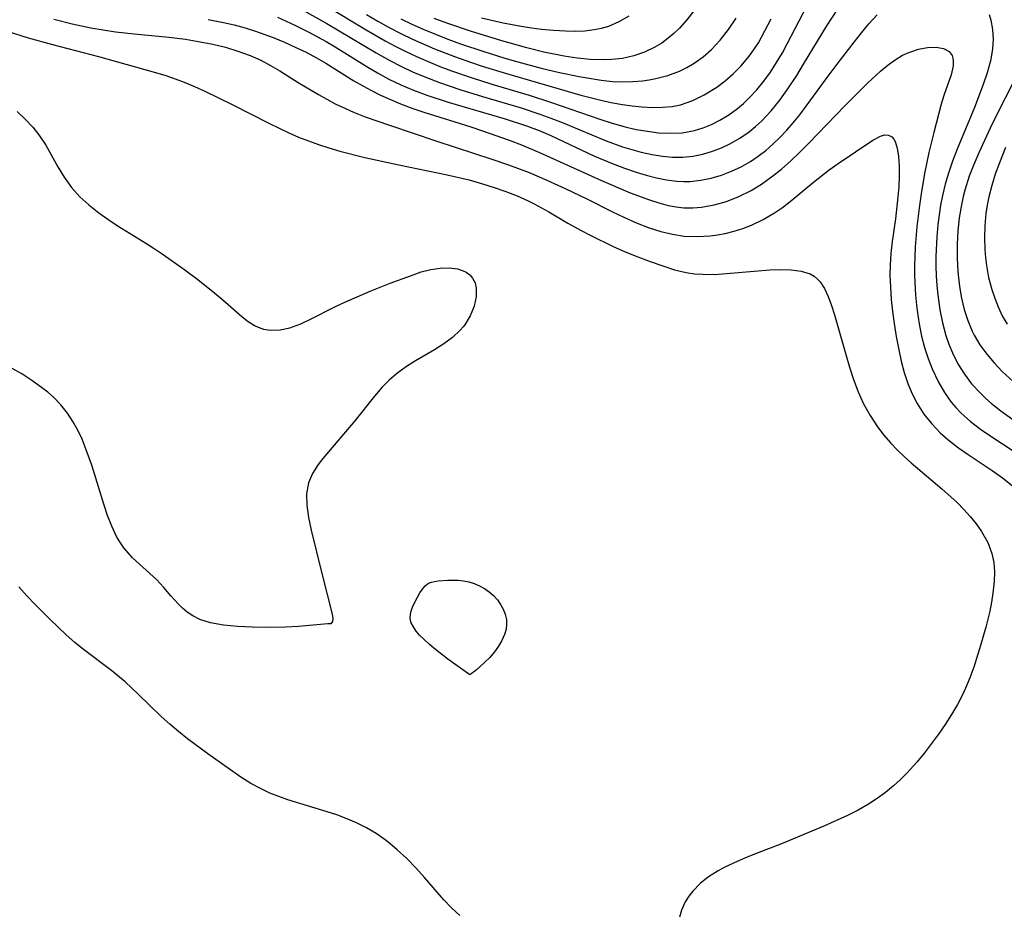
# Model space of a CAD drawing. Header units: inches. Extents: x 1073367 to 1082519, y 1569854 to 1574957.
# Tile 509 of 565: x 1080535 to 1080674, y 1573482 to 1573608. Entities that reach past the tile are written whole.
import ezdxf

# ---------------------------------------------------------------- set-up
doc = ezdxf.new("R2010")
doc.units = ezdxf.units.IN
doc.header["$MEASUREMENT"] = 0
doc.layers.add('CGG_CurvaNivelLidar_v1', color=7, linetype='Continuous', lineweight=30, true_color=0x008008)

msp = doc.modelspace()

# ---------------------------------------------------------------- linework, layer by layer
at = {"layer": 'CGG_CurvaNivelLidar_v1'}
for points in [[(1080578.3319, 1573610.1477, 74.5), (1080583.8856, 1573606.803, 74.5), (1080586.5897, 1573605.2568, 74.5), (1080587.962, 1573604.5218, 74.5), (1080589.396, 1573603.8002, 74.5), (1080591.0005, 1573603.0486, 74.5), (1080592.6251, 1573602.3386, 74.5), (1080594.2678, 1573601.6681, 74.5), (1080595.9279, 1573601.0377, 74.5), (1080598.5691, 1573600.1269, 74.5), (1080601.6003, 1573599.1758, 74.5), (1080606.8809, 1573597.5903, 74.5), (1080610.0415, 1573596.5898, 74.5), (1080616.8443, 1573594.1992, 74.5), (1080618.5875, 1573593.6385, 74.5), (1080620.4181, 1573593.1348, 74.5), (1080621.9848, 1573592.7802, 74.5), (1080623.5499, 1573592.5017, 74.5), (1080625.1072, 1573592.3113, 74.5), (1080626.65, 1573592.2273, 74.5), (1080628.4536, 1573592.306, 74.5), (1080630.2096, 1573592.6309, 74.5), (1080631.4251, 1573593.0047, 74.5), (1080632.6104, 1573593.4839, 74.5), (1080633.7607, 1573594.0602, 74.5), (1080635.0381, 1573594.8387, 74.5), (1080636.2569, 1573595.728, 74.5), (1080637.1033, 1573596.4404, 74.5), (1080637.9123, 1573597.2053, 74.5), (1080638.9707, 1573598.3496, 74.5), (1080639.9611, 1573599.574, 74.5), (1080640.891, 1573600.8638, 74.5), (1080641.7651, 1573602.2076, 74.5), (1080642.5898, 1573603.5956, 74.5), (1080643.2806, 1573604.8475, 74.5), (1080646.0648, 1573610.2734, 74.5)], [(1080571.3612, 1573608.5837, 73.5), (1080573.8091, 1573607.4637, 73.5), (1080575.914, 1573606.4267, 73.5), (1080578.2448, 1573605.1705, 73.5), (1080579.5008, 1573604.4375, 73.5), (1080584.1066, 1573601.5598, 73.5), (1080585.4768, 1573600.7442, 73.5), (1080587.1014, 1573599.873, 73.5), (1080588.7684, 1573599.079, 73.5), (1080590.5776, 1573598.3161, 73.5), (1080592.4211, 1573597.6256, 73.5), (1080595.4476, 1573596.6322, 73.5), (1080603.4677, 1573594.263, 73.5), (1080606.6336, 1573593.2311, 73.5), (1080608.3082, 1573592.6002, 73.5), (1080609.9535, 1573591.9008, 73.5), (1080616.1052, 1573589.0206, 73.5), (1080618.6984, 1573587.917, 73.5), (1080620.3178, 1573587.3033, 73.5), (1080621.9443, 1573586.7463, 73.5), (1080623.3789, 1573586.3066, 73.5), (1080624.8139, 1573585.9302, 73.5), (1080626.2489, 1573585.6383, 73.5), (1080627.6832, 1573585.457, 73.5), (1080628.6195, 1573585.4132, 73.5), (1080629.5714, 1573585.4372, 73.5), (1080631.0596, 1573585.6014, 73.5), (1080632.5348, 1573585.9012, 73.5), (1080633.9895, 1573586.3231, 73.5), (1080635.4147, 1573586.8612, 73.5), (1080636.7641, 1573587.496, 73.5), (1080638.0675, 1573588.2392, 73.5), (1080639.1735, 1573588.9847, 73.5), (1080640.2378, 1573589.8054, 73.5), (1080641.2607, 1573590.6929, 73.5), (1080642.2458, 1573591.6443, 73.5), (1080643.1931, 1573592.6475, 73.5), (1080644.1061, 1573593.6947, 73.5), (1080645.0449, 1573594.8513, 73.5), (1080645.956, 1573596.0403, 73.5), (1080648.8916, 1573600.0741, 73.5), (1080650.3218, 1573601.9865, 73.5), (1080652.6942, 1573605.0775, 73.5), (1080653.7323, 1573606.3809, 73.5), (1080654.7849, 1573607.649, 73.5), (1080655.9427, 1573608.9566, 73.5)], [(1080574.7101, 1573609.73, 74), (1080578.3347, 1573607.7337, 74), (1080585.2769, 1573603.5816, 74), (1080587.2313, 1573602.4736, 74), (1080588.7715, 1573601.6845, 74), (1080590.441, 1573600.9122, 74), (1080592.139, 1573600.1952, 74), (1080594.2512, 1573599.38, 74), (1080597.1074, 1573598.3977, 74), (1080600.2762, 1573597.4145, 74), (1080605.7336, 1573595.7941, 74), (1080608.3746, 1573594.9369, 74), (1080609.952, 1573594.3714, 74), (1080611.6867, 1573593.6939, 74), (1080617.7463, 1573591.1608, 74), (1080620.0537, 1573590.3371, 74), (1080621.3679, 1573589.9346, 74), (1080622.686, 1573589.5823, 74), (1080624.2058, 1573589.2461, 74), (1080625.6602, 1573589.0033, 74), (1080627.1076, 1573588.8608, 74), (1080628.5448, 1573588.8484, 74), (1080629.9623, 1573588.9909, 74), (1080631.3612, 1573589.2753, 74), (1080632.7359, 1573589.6852, 74), (1080633.9784, 1573590.1661, 74), (1080635.19, 1573590.7361, 74), (1080636.5761, 1573591.5195, 74), (1080637.8962, 1573592.424, 74), (1080638.8059, 1573593.1624, 74), (1080639.6732, 1573593.9677, 74), (1080640.9831, 1573595.3785, 74), (1080642.2069, 1573596.8989, 74), (1080643.3628, 1573598.5003, 74), (1080644.6016, 1573600.3754, 74), (1080645.5862, 1573601.9575, 74), (1080648.8659, 1573607.3974, 74), (1080650.4725, 1573609.8078, 74)], [(1080583.9344, 1573608.9974, 75), (1080585.5212, 1573608.052, 75), (1080587.1286, 1573607.1437, 75), (1080588.7629, 1573606.2864, 75), (1080590.4191, 1573605.4945, 75), (1080593.5311, 1573604.1557, 75), (1080596.3486, 1573603.0638, 75), (1080598.5803, 1573602.2735, 75), (1080600.2686, 1573601.7173, 75), (1080603.6833, 1573600.6593, 75), (1080614.1648, 1573597.623, 75), (1080617.186, 1573596.8345, 75), (1080618.6971, 1573596.5115, 75), (1080620.0426, 1573596.282, 75), (1080621.3848, 1573596.1015, 75), (1080622.8274, 1573595.9568, 75), (1080624.2561, 1573595.8793, 75), (1080625.6657, 1573595.8925, 75), (1080627.0499, 1573596.0249, 75), (1080628.2333, 1573596.2626, 75), (1080629.9349, 1573596.8365, 75), (1080631.5669, 1573597.6302, 75), (1080633.3282, 1573598.7399, 75), (1080634.516, 1573599.6421, 75), (1080635.6475, 1573600.6297, 75), (1080636.7143, 1573601.6984, 75), (1080637.7046, 1573602.849, 75), (1080638.1749, 1573603.4676, 75), (1080639.1969, 1573605.0096, 75), (1080640.13, 1573606.666, 75), (1080640.9906, 1573608.385, 75)], [(1080588.784, 1573608.3502, 75.5), (1080590.3481, 1573607.6066, 75.5), (1080591.9366, 1573606.9094, 75.5), (1080595.4233, 1573605.5147, 75.5), (1080597.1909, 1573604.8659, 75.5), (1080600.4884, 1573603.7503, 75.5), (1080603.4559, 1573602.8291, 75.5), (1080605.2669, 1573602.3036, 75.5), (1080608.579, 1573601.4146, 75.5), (1080611.1672, 1573600.7942, 75.5), (1080613.9435, 1573600.2246, 75.5), (1080615.3288, 1573599.9794, 75.5), (1080617.0132, 1573599.725, 75.5), (1080618.6922, 1573599.5517, 75.5), (1080620.0943, 1573599.4952, 75.5), (1080621.4884, 1573599.524, 75.5), (1080622.8685, 1573599.6404, 75.5), (1080623.8162, 1573599.7749, 75.5), (1080624.7526, 1573599.9504, 75.5), (1080626.4479, 1573600.3806, 75.5), (1080628.0766, 1573600.9753, 75.5), (1080629.1324, 1573601.4916, 75.5), (1080630.1445, 1573602.0953, 75.5), (1080631.3982, 1573603.0031, 75.5), (1080632.5698, 1573604.0343, 75.5), (1080633.8304, 1573605.3813, 75.5), (1080634.9899, 1573606.849, 75.5), (1080636.0875, 1573608.4463, 75.5)], [(1080630.0875, 1573609.4903, 76), (1080629.1051, 1573608.2427, 76), (1080628.0602, 1573607.0762, 76), (1080627.286, 1573606.3208, 76), (1080626.4714, 1573605.6242, 76), (1080625.5658, 1573604.9623, 76), (1080624.614, 1573604.3799, 76), (1080623.1565, 1573603.6816, 76), (1080621.6267, 1573603.1533, 76), (1080620.0407, 1573602.7964, 76), (1080618.5289, 1573602.6244, 76), (1080617.306, 1573602.5883, 76), (1080615.4936, 1573602.6556, 76), (1080613.661, 1573602.8336, 76), (1080611.8174, 1573603.1004, 76), (1080608.9408, 1573603.6653, 76), (1080606.5328, 1573604.2606, 76), (1080602.9971, 1573605.266, 76), (1080598.5949, 1573606.6095, 76), (1080595.4081, 1573607.6928, 76), (1080593.5009, 1573608.4029, 76)], [(1080600.1681, 1573608.5137, 76.5), (1080603.2262, 1573607.8129, 76.5), (1080605.7561, 1573607.3214, 76.5), (1080607.184, 1573607.0925, 76.5), (1080608.6091, 1573606.9085, 76.5), (1080610.3053, 1573606.7568, 76.5), (1080611.9851, 1573606.6723, 76.5), (1080613.3634, 1573606.6526, 76.5), (1080614.7193, 1573606.7008, 76.5), (1080616.0478, 1573606.8466, 76.5), (1080617.081, 1573607.053, 76.5), (1080618.0871, 1573607.3484, 76.5), (1080619.5722, 1573607.9814, 76.5), (1080620.9809, 1573608.803, 76.5)], [(1080671.7637, 1573608.9733, 73.5), (1080672.0026, 1573608.1712, 73.5), (1080672.241, 1573606.8624, 73.5), (1080672.3193, 1573605.5006, 73.5), (1080672.2357, 1573604.1075, 73.5), (1080671.9303, 1573602.4348, 73.5), (1080671.4604, 1573600.7448, 73.5), (1080670.9175, 1573599.1228, 73.5), (1080669.6597, 1573595.8505, 73.5), (1080667.2233, 1573589.9963, 73.5), (1080666.5787, 1573588.3162, 73.5), (1080665.9997, 1573586.6196, 73.5), (1080665.5434, 1573585.0332, 73.5), (1080665.1638, 1573583.4299, 73.5), (1080664.9021, 1573582.0697, 73.5), (1080664.6881, 1573580.7019, 73.5), (1080664.5175, 1573579.3286, 73.5), (1080664.3616, 1573577.6255, 73.5), (1080664.2293, 1573574.8542, 73.5), (1080664.2259, 1573573.4705, 73.5), (1080664.2695, 1573572.1164, 73.5), (1080664.358, 1573570.7677, 73.5), (1080664.49, 1573569.4264, 73.5), (1080664.7878, 1573567.3365, 73.5), (1080665.1539, 1573565.5042, 73.5), (1080665.6339, 1573563.7134, 73.5), (1080666.0618, 1573562.4642, 73.5), (1080666.5656, 1573561.2493, 73.5), (1080667.3427, 1573559.7206, 73.5), (1080668.2473, 1573558.2663, 73.5), (1080669.2769, 1573556.8962, 73.5), (1080670.5032, 1573555.5498, 73.5), (1080671.2678, 1573554.821, 73.5), (1080672.0676, 1573554.1244, 73.5), (1080673.3797, 1573553.0871, 73.5), (1080678.1261, 1573549.6575, 73.5)], [(1080539.8461, 1573608.3132, 72.5), (1080542.4239, 1573607.644, 72.5), (1080545.0716, 1573607.0951, 72.5), (1080546.7947, 1573606.7991, 72.5), (1080548.5258, 1573606.5495, 72.5), (1080551.1674, 1573606.2534, 72.5), (1080556.0376, 1573605.7761, 72.5), (1080558.4251, 1573605.4848, 72.5), (1080559.427, 1573605.3326, 72.5), (1080562.245, 1573604.7928, 72.5), (1080564.0404, 1573604.3527, 72.5), (1080565.8018, 1573603.8291, 72.5), (1080567.5187, 1573603.2038, 72.5), (1080569.045, 1573602.5206, 72.5), (1080570.388, 1573601.8077, 72.5), (1080571.7015, 1573601.0321, 72.5), (1080574.3025, 1573599.4045, 72.5), (1080577.1558, 1573597.6984, 72.5), (1080579.5295, 1573596.4013, 72.5), (1080580.464, 1573595.9377, 72.5), (1080582.0936, 1573595.2188, 72.5), (1080583.7607, 1573594.5705, 72.5), (1080587.1623, 1573593.385, 72.5), (1080593.8561, 1573591.1244, 72.5), (1080601.6161, 1573588.5933, 72.5), (1080603.9528, 1573587.7776, 72.5), (1080606.8894, 1573586.6764, 72.5), (1080609.3822, 1573585.6357, 72.5), (1080611.9637, 1573584.4595, 72.5), (1080615.0206, 1573582.9685, 72.5), (1080618.6186, 1573581.1463, 72.5), (1080620.2329, 1573580.3797, 72.5), (1080621.8586, 1573579.661, 72.5), (1080623.7923, 1573578.9059, 72.5), (1080625.4265, 1573578.3811, 72.5), (1080627.0771, 1573577.9778, 72.5), (1080628.7423, 1573577.7254, 72.5), (1080630.5582, 1573577.6507, 72.5), (1080632.3778, 1573577.7579, 72.5), (1080633.4549, 1573577.8968, 72.5), (1080634.5256, 1573578.0916, 72.5), (1080635.7832, 1573578.3976, 72.5), (1080637.0219, 1573578.7832, 72.5), (1080638.2358, 1573579.2486, 72.5), (1080639.897, 1573580.0434, 72.5), (1080641.4838, 1573580.9923, 72.5), (1080642.5907, 1573581.7771, 72.5), (1080643.6662, 1573582.616, 72.5), (1080646.9717, 1573585.3337, 72.5), (1080649.2029, 1573587.0849, 72.5), (1080650.4467, 1573587.9614, 72.5), (1080655.3624, 1573591.2738, 72.5), (1080656.4301, 1573591.8287, 72.5), (1080657.0063, 1573591.9934, 72.5), (1080657.5721, 1573591.9776, 72.5), (1080658.0384, 1573591.7165, 72.5), (1080658.3081, 1573591.3819, 72.5), (1080658.4811, 1573591.046, 72.5), (1080658.7704, 1573590.1065, 72.5), (1080658.9517, 1573588.9525, 72.5), (1080659.0432, 1573587.6381, 72.5), (1080659.0572, 1573586.2061, 72.5), (1080659.0002, 1573584.6904, 72.5), (1080658.8904, 1573583.248, 72.5), (1080658.5348, 1573580.1562, 72.5), (1080658.0769, 1573576.943, 72.5), (1080657.8782, 1573575.29, 72.5), (1080657.7696, 1573573.6787, 72.5), (1080657.7516, 1573572.2075, 72.5), (1080657.8132, 1573570.4979, 72.5), (1080657.9447, 1573568.7879, 72.5), (1080658.1298, 1573567.0805, 72.5), (1080658.3566, 1573565.3786, 72.5), (1080658.6396, 1573563.5677, 72.5), (1080658.9884, 1573561.6996, 72.5), (1080659.3497, 1573560.0807, 72.5), (1080659.7751, 1573558.4925, 72.5), (1080660.2816, 1573556.9458, 72.5), (1080660.8923, 1573555.4538, 72.5), (1080661.584, 1573554.1124, 72.5), (1080662.5514, 1573552.6166, 72.5), (1080663.6635, 1573551.2203, 72.5), (1080664.9065, 1573549.9288, 72.5), (1080666.1304, 1573548.8586, 72.5), (1080667.4282, 1573547.8604, 72.5), (1080668.7747, 1573546.9148, 72.5), (1080672.1665, 1573544.674, 72.5), (1080673.6296, 1573543.6377, 72.5), (1080674.9961, 1573542.52, 72.5)], [(1080561.6247, 1573608.2944, 73), (1080563.7682, 1573607.8665, 73), (1080565.2931, 1573607.5075, 73), (1080566.8027, 1573607.1006, 73), (1080568.2932, 1573606.6387, 73), (1080570.7846, 1573605.723, 73), (1080572.3496, 1573605.0807, 73), (1080573.8952, 1573604.3973, 73), (1080575.4158, 1573603.6667, 73), (1080576.9041, 1573602.8799, 73), (1080578.1912, 1573602.1323, 73), (1080582.1684, 1573599.6404, 73), (1080583.5166, 1573598.8503, 73), (1080584.5357, 1573598.3034, 73), (1080585.9042, 1573597.6243, 73), (1080587.2983, 1573596.9884, 73), (1080588.7158, 1573596.3956, 73), (1080590.4796, 1573595.7299, 73), (1080592.0344, 1573595.1992, 73), (1080598.6509, 1573593.1438, 73), (1080600.4553, 1573592.5475, 73), (1080604.0387, 1573591.2646, 73), (1080605.8163, 1573590.5798, 73), (1080608.3483, 1573589.5369, 73), (1080617.0942, 1573585.5479, 73), (1080621.1279, 1573583.8432, 73), (1080623.8486, 1573582.8186, 73), (1080625.168, 1573582.3951, 73), (1080626.4913, 1573582.0509, 73), (1080627.5935, 1573581.845, 73), (1080628.7, 1573581.7251, 73), (1080629.9353, 1573581.7051, 73), (1080631.1696, 1573581.7984, 73), (1080632.9566, 1573582.118, 73), (1080634.7206, 1573582.625, 73), (1080636.4501, 1573583.298, 73), (1080638.2063, 1573584.1734, 73), (1080639.6632, 1573585.0665, 73), (1080641.0725, 1573586.0671, 73), (1080642.4389, 1573587.1554, 73), (1080643.764, 1573588.3179, 73), (1080645.0569, 1573589.551, 73), (1080646.3222, 1573590.829, 73), (1080651.3744, 1573596.0882, 73), (1080654.602, 1573599.3085, 73), (1080656.4128, 1573600.9789, 73), (1080657.5121, 1573601.8846, 73), (1080658.6277, 1573602.6841, 73), (1080659.5334, 1573603.2229, 73), (1080660.4288, 1573603.6448, 73), (1080661.7706, 1573604.0929, 73), (1080663.0692, 1573604.3352, 73), (1080664.2682, 1573604.3746, 73), (1080665.303, 1573604.198, 73), (1080666.1018, 1573603.7707, 73), (1080666.5266, 1573603.1875, 73), (1080666.6458, 1573602.8188, 73), (1080666.6929, 1573602.4996, 73), (1080666.6666, 1573601.7319, 73), (1080666.3725, 1573600.4795, 73), (1080665.358, 1573597.5628, 73), (1080664.9827, 1573596.3459, 73), (1080663.9218, 1573592.3572, 73), (1080663.2365, 1573589.4983, 73), (1080662.6433, 1573586.5678, 73), (1080662.1437, 1573583.6789, 73), (1080661.9084, 1573582.0623, 73), (1080661.5444, 1573579.026, 73), (1080661.3068, 1573576.1942, 73), (1080661.2419, 1573574.862, 73), (1080661.2132, 1573573.5317, 73), (1080661.2251, 1573572.1673, 73), (1080661.3691, 1573569.3875, 73), (1080661.5021, 1573567.9757, 73), (1080661.6775, 1573566.5738, 73), (1080661.9201, 1573565.0727, 73), (1080662.2247, 1573563.5909, 73), (1080662.6327, 1573562.0166, 73), (1080663.1227, 1573560.4763, 73), (1080663.6972, 1573558.9773, 73), (1080664.581, 1573557.1116, 73), (1080665.4303, 1573555.6607, 73), (1080666.3999, 1573554.2971, 73), (1080667.0507, 1573553.5217, 73), (1080667.7493, 1573552.7871, 73), (1080669.1195, 1573551.5645, 73), (1080670.5276, 1573550.4942, 73), (1080671.9947, 1573549.4849, 73), (1080674.9957, 1573547.5056, 73)], [(1080533.2475, 1573606.6207, 72), (1080536.2003, 1573605.697, 72), (1080539.6401, 1573604.7444, 72), (1080546.1269, 1573603.0757, 72), (1080553.8472, 1573600.9057, 72), (1080555.6328, 1573600.3558, 72), (1080556.9331, 1573599.914, 72), (1080558.2184, 1573599.4321, 72), (1080559.6792, 1573598.8215, 72), (1080561.1227, 1573598.1651, 72), (1080564.9781, 1573596.2803, 72), (1080570.2504, 1573593.6027, 72), (1080572.9674, 1573592.3044, 72), (1080574.344, 1573591.7015, 72), (1080575.7382, 1573591.144, 72), (1080577.1693, 1573590.6352, 72), (1080578.6185, 1573590.1731, 72), (1080580.159, 1573589.7252, 72), (1080583.6874, 1573588.8215, 72), (1080588.499, 1573587.7698, 72), (1080595.3202, 1573586.3779, 72), (1080598.4081, 1573585.6455, 72), (1080600.3014, 1573585.1115, 72), (1080601.9489, 1573584.591, 72), (1080603.5742, 1573584.0193, 72), (1080605.1716, 1573583.3876, 72), (1080606.7336, 1573582.6835, 72), (1080607.5822, 1573582.2581, 72), (1080609.6345, 1573581.1324, 72), (1080612.3224, 1573579.5625, 72), (1080614.0922, 1573578.5677, 72), (1080615.5819, 1573577.7871, 72), (1080618.61, 1573576.3254, 72), (1080620.4199, 1573575.5229, 72), (1080622.1863, 1573574.8006, 72), (1080623.954, 1573574.1304, 72), (1080625.7113, 1573573.5087, 72), (1080627.3944, 1573572.9727, 72), (1080629.0023, 1573572.5925, 72), (1080630.1772, 1573572.4195, 72), (1080631.365, 1573572.3294, 72), (1080633.0244, 1573572.3266, 72), (1080634.6901, 1573572.4246, 72), (1080638.6102, 1573572.7985, 72), (1080640.829, 1573572.9728, 72), (1080642.2851, 1573573.0299, 72), (1080643.8365, 1573572.9845, 72), (1080645.2559, 1573572.7862, 72), (1080646.4917, 1573572.3894, 72), (1080647.0565, 1573572.0727, 72), (1080647.5548, 1573571.6586, 72), (1080647.8981, 1573571.2771, 72), (1080648.5293, 1573570.3233, 72), (1080649.0652, 1573569.202, 72), (1080649.5336, 1573567.9533, 72), (1080649.9585, 1573566.6097, 72), (1080651.521, 1573560.9987, 72), (1080652.0474, 1573559.2405, 72), (1080652.6266, 1573557.4937, 72), (1080653.2848, 1573555.7646, 72), (1080654.0383, 1573554.0837, 72), (1080654.9509, 1573552.3965, 72), (1080655.9999, 1573550.7997, 72), (1080656.8854, 1573549.6627, 72), (1080657.8363, 1573548.5762, 72), (1080658.8351, 1573547.529, 72), (1080659.7641, 1573546.6152, 72), (1080660.724, 1573545.7336, 72), (1080665.0918, 1573542.0908, 72), (1080667.2364, 1573540.1293, 72), (1080668.1814, 1573539.1776, 72), (1080669.0904, 1573538.1647, 72), (1080669.9266, 1573537.1177, 72), (1080670.6791, 1573536.0398, 72), (1080671.54, 1573534.5191, 72), (1080672.1446, 1573532.9264, 72), (1080672.3897, 1573531.6754, 72), (1080672.481, 1573530.3816, 72), (1080672.4531, 1573529.0535, 72), (1080672.2879, 1573527.342, 72), (1080672.0914, 1573526.0853, 72), (1080671.8402, 1573524.8199, 72), (1080671.2731, 1573522.5368, 72), (1080670.5393, 1573519.9884, 72), (1080669.5628, 1573516.9294, 72), (1080669.0147, 1573515.4197, 72), (1080668.4076, 1573513.935, 72), (1080668.0203, 1573513.0877, 72), (1080667.2703, 1573511.6315, 72), (1080666.4451, 1573510.2126, 72), (1080665.5599, 1573508.8262, 72), (1080664.6256, 1573507.4695, 72), (1080663.6367, 1573506.1253, 72), (1080662.6099, 1573504.812, 72), (1080661.5469, 1573503.5331, 72), (1080660.123, 1573501.9572, 72), (1080659.198, 1573501.0346, 72), (1080658.2347, 1573500.1552, 72), (1080657.1191, 1573499.2322, 72), (1080655.9571, 1573498.3698, 72), (1080654.7478, 1573497.574, 72), (1080653.2941, 1573496.7419, 72), (1080651.7919, 1573495.981, 72), (1080648.4389, 1573494.4686, 72), (1080642.4432, 1573492.0073, 72), (1080638.4321, 1573490.4397, 72), (1080637.0384, 1573489.8717, 72), (1080635.6791, 1573489.2743, 72), (1080634.3675, 1573488.6354, 72), (1080633.5116, 1573488.1693, 72), (1080632.186, 1573487.328, 72), (1080630.9838, 1573486.3837, 72), (1080629.9373, 1573485.324, 72), (1080629.3779, 1573484.5955, 72), (1080628.8986, 1573483.8196, 72), (1080628.3526, 1573482.6124, 72), (1080628.0664, 1573481.6451, 72)], [(1080675.8231, 1573600.8096, 74), (1080672.1801, 1573593.5531, 74), (1080670.2815, 1573589.4601, 74), (1080669.5832, 1573587.8206, 74), (1080668.9466, 1573586.168, 74), (1080668.3148, 1573584.2051, 74), (1080668.0764, 1573583.2872, 74), (1080667.8256, 1573582.118, 74), (1080667.5369, 1573580.2906, 74), (1080667.3513, 1573578.4496, 74), (1080667.2556, 1573576.6025, 74), (1080667.2452, 1573574.7566, 74), (1080667.2897, 1573573.4932, 74), (1080667.3796, 1573572.2601, 74), (1080667.5765, 1573570.5973, 74), (1080667.8607, 1573568.959, 74), (1080668.24, 1573567.3546, 74), (1080668.7292, 1573565.7959, 74), (1080669.3513, 1573564.2977, 74), (1080669.6176, 1573563.7689, 74), (1080670.443, 1573562.3931, 74), (1080671.3979, 1573561.0849, 74), (1080672.4555, 1573559.8337, 74), (1080673.5956, 1573558.6327, 74), (1080675.1105, 1573557.1936, 74)], [(1080534.6596, 1573595.2956, 71.5), (1080535.8088, 1573594.2262, 71.5), (1080536.8737, 1573593.1026, 71.5), (1080537.7464, 1573592.0082, 71.5), (1080538.6979, 1573590.5555, 71.5), (1080540.4101, 1573587.5158, 71.5), (1080541.3009, 1573586.0221, 71.5), (1080542.3465, 1573584.5564, 71.5), (1080543.505, 1573583.2847, 71.5), (1080544.7996, 1573582.1121, 71.5), (1080546.1929, 1573581.0102, 71.5), (1080547.4704, 1573580.0884, 71.5), (1080548.793, 1573579.2061, 71.5), (1080552.4235, 1573576.9822, 71.5), (1080553.8512, 1573576.0666, 71.5), (1080555.2632, 1573575.1165, 71.5), (1080558.3256, 1573572.9431, 71.5), (1080560.1667, 1573571.5768, 71.5), (1080562.5661, 1573569.6857, 71.5), (1080563.6929, 1573568.7239, 71.5), (1080566.3409, 1573566.3619, 71.5), (1080567.2294, 1573565.6838, 71.5), (1080568.1403, 1573565.1191, 71.5), (1080568.6688, 1573564.8646, 71.5), (1080569.3855, 1573564.6162, 71.5), (1080570.4002, 1573564.4485, 71.5), (1080571.746, 1573564.4997, 71.5), (1080573.127, 1573564.8003, 71.5), (1080574.6744, 1573565.3633, 71.5), (1080576.2389, 1573566.0932, 71.5), (1080579.1947, 1573567.6158, 71.5), (1080580.4357, 1573568.2056, 71.5), (1080584.4637, 1573569.954, 71.5), (1080587.249, 1573571.0788, 71.5), (1080590.1222, 1573572.1366, 71.5), (1080591.6666, 1573572.6639, 71.5), (1080593.0139, 1573573.0058, 71.5), (1080594.3376, 1573573.2052, 71.5), (1080595.6019, 1573573.2448, 71.5), (1080596.7652, 1573573.0977, 71.5), (1080597.5506, 1573572.8415, 71.5), (1080597.9852, 1573572.6166, 71.5), (1080598.4877, 1573572.2486, 71.5), (1080598.8931, 1573571.7996, 71.5), (1080599.2363, 1573571.1434, 71.5), (1080599.4182, 1573570.3916, 71.5), (1080599.4125, 1573569.1476, 71.5), (1080599.1193, 1573567.8269, 71.5), (1080598.5737, 1573566.4971, 71.5), (1080597.7892, 1573565.2233, 71.5), (1080597.5705, 1573564.9402, 71.5), (1080597.1236, 1573564.4305, 71.5), (1080596.0526, 1573563.4375, 71.5), (1080594.841, 1573562.5221, 71.5), (1080593.5361, 1573561.6686, 71.5), (1080590.8624, 1573560.1166, 71.5), (1080589.5711, 1573559.3293, 71.5), (1080588.3496, 1573558.4489, 71.5), (1080587.2015, 1573557.4682, 71.5), (1080586.1387, 1573556.3972, 71.5), (1080585.0761, 1573555.14, 71.5), (1080582.2837, 1573551.6735, 71.5), (1080577.769, 1573546.343, 71.5), (1080577.1348, 1573545.5077, 71.5), (1080576.3334, 1573544.2347, 71.5), (1080575.7672, 1573542.901, 71.5), (1080575.4873, 1573541.3607, 71.5), (1080575.5029, 1573539.7477, 71.5), (1080575.7443, 1573538.0469, 71.5), (1080576.147, 1573536.2374, 71.5), (1080577.6071, 1573530.2984, 71.5), (1080579.1039, 1573524.4121, 71.5), (1080579.1829, 1573523.7919, 71.5), (1080579.1411, 1573523.3458, 71.5), (1080578.9189, 1573523.0337, 71.5), (1080578.5837, 1573523.0048, 71.5), (1080578.5, 1573523.0364, 71.5), (1080574.3368, 1573522.6391, 71.5), (1080572.5093, 1573522.5404, 71.5), (1080569.8873, 1573522.5075, 71.5), (1080567.805, 1573522.5481, 71.5), (1080565.7325, 1573522.6528, 71.5), (1080563.7529, 1573522.8504, 71.5), (1080561.9508, 1573523.1733, 71.5), (1080560.4115, 1573523.6543, 71.5), (1080559.4523, 1573524.1422, 71.5), (1080558.6482, 1573524.6882, 71.5), (1080557.9817, 1573525.2415, 71.5), (1080557.3573, 1573525.8442, 71.5), (1080556.3396, 1573526.9754, 71.5), (1080555.352, 1573528.1391, 71.5), (1080554.3207, 1573529.2647, 71.5), (1080550.9369, 1573532.3519, 71.5), (1080550.302, 1573533.0298, 71.5), (1080549.7097, 1573533.7563, 71.5), (1080549.1326, 1573534.5957, 71.5), (1080548.6893, 1573535.3638, 71.5), (1080548.012, 1573536.7961, 71.5), (1080547.427, 1573538.3132, 71.5), (1080546.8998, 1573539.8889, 71.5), (1080545.186, 1573545.3869, 71.5), (1080544.5592, 1573547.1862, 71.5), (1080543.8162, 1573549.0545, 71.5), (1080543.2147, 1573550.3461, 71.5), (1080542.5384, 1573551.5854, 71.5), (1080541.7698, 1573552.7574, 71.5), (1080540.8367, 1573553.9135, 71.5), (1080539.7941, 1573554.9806, 71.5), (1080538.9759, 1573555.7029, 71.5), (1080538.1148, 1573556.3857, 71.5), (1080536.7408, 1573557.3584, 71.5), (1080535.305, 1573558.2718, 71.5), (1080532.6103, 1573559.8175, 71.5)], [(1080674.0371, 1573590.2102, 74.5), (1080673.1842, 1573588.0642, 74.5), (1080672.6093, 1573586.4738, 74.5), (1080672.1019, 1573584.8722, 74.5), (1080671.6866, 1573583.2554, 74.5), (1080671.4614, 1573582.098, 74.5), (1080671.2915, 1573580.9332, 74.5), (1080671.134, 1573579.2303, 74.5), (1080671.0767, 1573577.5241, 74.5), (1080671.12, 1573575.8219, 74.5), (1080671.2083, 1573574.6952, 74.5), (1080671.3489, 1573573.5764, 74.5), (1080671.674, 1573571.8742, 74.5), (1080672.1178, 1573570.2019, 74.5), (1080672.5243, 1573568.9685, 74.5), (1080672.9984, 1573567.7617, 74.5), (1080673.5931, 1573566.4976, 74.5), (1080674.2737, 1573565.2765, 74.5)], [(1080597.075, 1573481.8623, 72), (1080595.9407, 1573482.9569, 72), (1080594.8572, 1573484.0882, 72), (1080592.1238, 1573487.2577, 72), (1080590.8915, 1573488.6101, 72), (1080589.609, 1573489.9108, 72), (1080588.2786, 1573491.1504, 72), (1080587.232, 1573492.0411, 72), (1080586.5691, 1573492.5567, 72), (1080585.2749, 1573493.4453, 72), (1080583.9173, 1573494.2421, 72), (1080582.5068, 1573494.9541, 72), (1080581.0512, 1573495.5836, 72), (1080579.7361, 1573496.0727, 72), (1080578.3993, 1573496.516, 72), (1080572.8426, 1573498.2033, 72), (1080571.5553, 1573498.6555, 72), (1080570.2928, 1573499.1606, 72), (1080569.0622, 1573499.7296, 72), (1080567.6193, 1573500.5164, 72), (1080566.2261, 1573501.3925, 72), (1080561.5728, 1573504.709, 72), (1080558.6923, 1573506.8219, 72), (1080557.4201, 1573507.8227, 72), (1080556.1796, 1573508.8609, 72), (1080554.9773, 1573509.9394, 72), (1080551.741, 1573513.1175, 72), (1080549.9013, 1573514.8305, 72), (1080548.0049, 1573516.3898, 72), (1080544.0038, 1573519.3893, 72), (1080542.7852, 1573520.4038, 72), (1080541.5974, 1573521.466, 72), (1080539.2838, 1573523.6832, 72), (1080537.2032, 1573525.7683, 72), (1080536.0341, 1573526.9864, 72), (1080534.9047, 1573528.2295, 72)]]:
    msp.add_polyline3d(points, dxfattribs=at)
msp.add_polyline3d([(1080598.5, 1573515.8523, 71.5), (1080595.4192, 1573518.0566, 71.5), (1080593.6687, 1573519.4061, 71.5), (1080592.8127, 1573520.1183, 71.5), (1080592.0507, 1573520.8013, 71.5), (1080591.4283, 1573521.4262, 71.5), (1080590.9413, 1573522.0044, 71.5), (1080590.5398, 1573522.5912, 71.5), (1080590.2501, 1573523.1892, 71.5), (1080590.1082, 1573523.8005, 71.5), (1080590.1345, 1573524.3917, 71.5), (1080590.2837, 1573524.9915, 71.5), (1080590.5165, 1573525.5942, 71.5), (1080591.1134, 1573526.7847, 71.5), (1080591.451, 1573527.3802, 71.5), (1080591.8104, 1573527.9284, 71.5), (1080592.2101, 1573528.397, 71.5), (1080592.6726, 1573528.7476, 71.5), (1080593.0792, 1573528.9162, 71.5), (1080593.5302, 1573529.0202, 71.5), (1080594.0199, 1573529.0868, 71.5), (1080595.397, 1573529.1875, 71.5), (1080596.1302, 1573529.1993, 71.5), (1080596.8764, 1573529.1747, 71.5), (1080597.6249, 1573529.1006, 71.5), (1080598.365, 1573528.9597, 71.5), (1080599.1349, 1573528.7183, 71.5), (1080599.8781, 1573528.3938, 71.5), (1080600.5877, 1573527.9985, 71.5), (1080601.2534, 1573527.5382, 71.5), (1080601.8602, 1573527.0122, 71.5), (1080602.3903, 1573526.421, 71.5), (1080602.8443, 1573525.7759, 71.5), (1080603.2178, 1573525.0904, 71.5), (1080603.4984, 1573524.3746, 71.5), (1080603.6633, 1573523.6356, 71.5), (1080603.6943, 1573522.9657, 71.5), (1080603.614, 1573522.27, 71.5), (1080603.3862, 1573521.5005, 71.5), (1080603.025, 1573520.6861, 71.5), (1080602.5496, 1573519.862, 71.5), (1080601.9802, 1573519.0623, 71.5), (1080601.323, 1573518.2958, 71.5), (1080600.6386, 1573517.6045, 71.5), (1080599.9755, 1573517.0041, 71.5), (1080599.3813, 1573516.511, 71.5)], close=True, dxfattribs=at)

doc.saveas('drawing.dxf')
